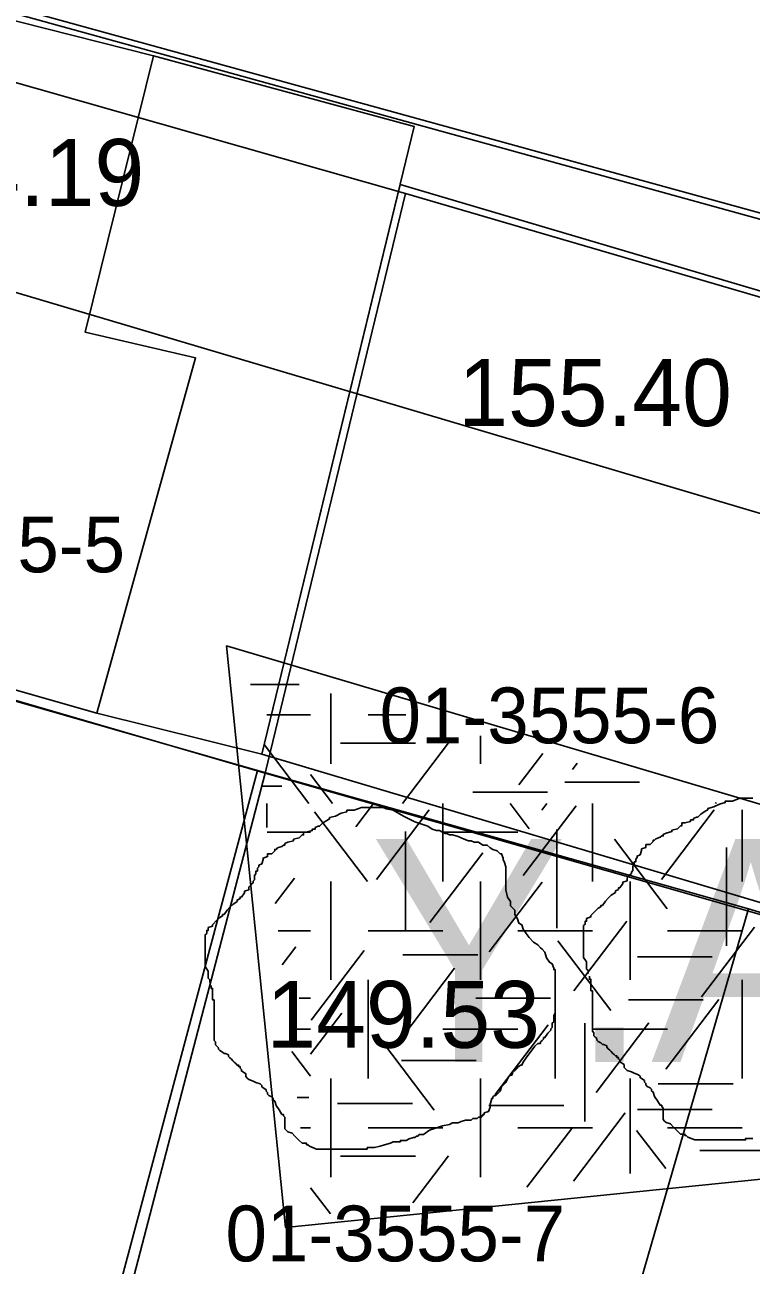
# Model space of a CAD drawing. Extents: x 419101 to 420177, y 4451541 to 4452254.
# Drawn here: x 420042.54 to 420055.58, y 4452136.22 to 4452158.47 of the extents above; entities that cross this region are included whole.
import ezdxf

# ---------------------------------------------------------------- set-up
doc = ezdxf.new("R2010")
doc.units = 0
for name, color, linetype in [('2_KADASTRO', 7, 'Continuous'), ('3_HALİHAZIR', 7, 'Continuous'), ('Level 10', 7, 'Continuous'), ('Level 3', 7, 'Continuous'), ('Level 41', 7, 'Continuous'), ('Level 62', 7, 'Continuous')]:
    doc.layers.add(name, color=color, linetype=linetype)

# ---------------------------------------------------------------- blocks, each defined once
blk = doc.blocks.new('YA')
at = {"layer": 'Level 41'}
blk.add_text('Y.A.', height=4, dxfattribs=at).set_placement((-5.166, -2))

msp = doc.modelspace()

# ---------------------------------------------------------------- linework, layer by layer
at = {"layer": '2_KADASTRO'}
for points in [[(420037.312, 4452147.831), (420039.802, 4452158.168), (420049.377, 4452155.446), (420046.857, 4452145.05)], [(420046.857, 4452145.05), (420049.377, 4452155.446), (420063.431, 4452151.341), (420059.179, 4452141.532)], [(420034.417, 4452136.93), (420037.312, 4452147.831), (420046.857, 4452145.05), (420044.084, 4452134.417)], [(420044.084, 4452134.417), (420046.857, 4452145.05), (420059.179, 4452141.532), (420054.554, 4452131.297)]]:
    msp.add_lwpolyline(points, close=True, dxfattribs=at)
at = {"layer": '3_HALİHAZIR'}
msp.add_lwpolyline([(419996.098, 4452161.96), (419997.397, 4452169.997), (419997.481, 4452170.577), (419997.536, 4452170.686), (419997.635, 4452170.857), (419997.84, 4452170.992), (420012.033, 4452167.065), (420035.546, 4452160.663), (420057.659, 4452154.567), (420064.003, 4452152.514), (420064.108, 4452152.454), (420064.211, 4452152.351), (420064.261, 4452152.206), (420064.254, 4452152.071), (420063.181, 4452148.983), (420057.785, 4452135.801), (420055.479, 4452130.297), (420055.416, 4452130.26), (420055.372, 4452130.251), (420055.281, 4452130.253), (420038.868, 4452135.048), (420034.07, 4452136.251)], dxfattribs=at)
for points in [[(420037.124, 4452148.041), (420040.023, 4452159.14), (420044.853, 4452157.915), (420043.624, 4452152.961), (420045.607, 4452152.501), (420043.834, 4452146.126)], [(420044.853, 4452157.915), (420040.023, 4452159.14), (420037.124, 4452148.041), (420043.834, 4452146.126), (420046.795, 4452145.393), (420049.531, 4452156.649)], [(420059.981, 4452141.469), (420063.602, 4452151.376), (420049.278, 4452155.606), (420046.795, 4452145.393)], [(420037.177, 4452147.832), (420046.717, 4452145.1), (420043.73, 4452133.911), (420034.238, 4452136.856), (420035.339, 4452140.831)], [(420043.73, 4452133.911), (420046.717, 4452145.1), (420055.532, 4452142.617), (420052.287, 4452131.421)], [(420055.532, 4452142.617), (420046.717, 4452145.1), (420043.73, 4452133.911), (420052.287, 4452131.421), (420055.096, 4452130.638), (420059.194, 4452141.509)]]:
    msp.add_lwpolyline(points, close=True, dxfattribs=at)
at = {"layer": 'Level 10'}
msp.add_lwpolyline([(420065.245, 4452152.359), (419997.178, 4452171.149), (419987.722, 4452111.832), (420046.839, 4452107.791)], close=True, dxfattribs=at)
at = {"layer": 'Level 3'}
for points in [[(420054.908, 4452144.444), (420055.012, 4452144.496), (420055.115, 4452144.522), (420055.115, 4452144.548), (420055.141, 4452144.548), (420055.167, 4452144.548), (420055.245, 4452144.548), (420055.375, 4452144.6), (420055.479, 4452144.6), (420055.556, 4452144.6), (420055.608, 4452144.6)], [(420048.118, 4452144.28), (420048.222, 4452144.332), (420048.325, 4452144.358), (420048.325, 4452144.384), (420048.351, 4452144.384), (420048.377, 4452144.384), (420048.455, 4452144.384), (420048.585, 4452144.436), (420048.689, 4452144.436), (420048.766, 4452144.436), (420048.818, 4452144.436), (420048.896, 4452144.436), (420048.948, 4452144.436), (420048.974, 4452144.436), (420049.026, 4452144.41), (420049.156, 4452144.384), (420049.337, 4452144.28), (420049.545, 4452144.176), (420049.778, 4452144.098), (420049.856, 4452144.046), (420049.934, 4452144.02), (420049.986, 4452144.02), (420050.038, 4452143.994), (420050.089, 4452143.968), (420050.115, 4452143.968), (420050.167, 4452143.942), (420050.219, 4452143.942), (420050.323, 4452143.916), (420050.427, 4452143.864), (420050.504, 4452143.838), (420050.556, 4452143.838), (420050.608, 4452143.812), (420050.66, 4452143.812), (420050.686, 4452143.812), (420050.764, 4452143.761), (420050.842, 4452143.761), (420050.894, 4452143.709), (420050.945, 4452143.683), (420051.023, 4452143.657), (420051.075, 4452143.605), (420051.101, 4452143.605), (420051.127, 4452143.527), (420051.127, 4452143.501), (420051.153, 4452143.449), (420051.179, 4452143.371), (420051.179, 4452143.345), (420051.179, 4452143.267), (420051.179, 4452143.215), (420051.179, 4452143.137), (420051.179, 4452143.111), (420051.179, 4452143.033), (420051.179, 4452142.956), (420051.205, 4452142.826), (420051.257, 4452142.748), (420051.257, 4452142.67), (420051.335, 4452142.592), (420051.335, 4452142.514), (420051.386, 4452142.436), (420051.412, 4452142.358), (420051.464, 4452142.332), (420051.49, 4452142.254), (420051.542, 4452142.176), (420051.594, 4452142.099), (420051.672, 4452142.021), (420051.75, 4452141.969), (420051.801, 4452141.917), (420051.827, 4452141.891), (420051.879, 4452141.839), (420051.905, 4452141.735), (420051.957, 4452141.657), (420052.009, 4452141.631), (420052.035, 4452141.553), (420052.035, 4452141.527), (420052.061, 4452141.527), (420052.061, 4452141.501), (420052.061, 4452141.475), (420052.061, 4452141.423), (420052.061, 4452141.32), (420052.061, 4452141.268), (420052.061, 4452141.19), (420052.061, 4452141.112), (420052.061, 4452141.034), (420052.061, 4452140.956), (420052.061, 4452140.878), (420052.061, 4452140.826), (420052.061, 4452140.748), (420052.035, 4452140.696), (420052.035, 4452140.592), (420052.009, 4452140.566), (420052.009, 4452140.489), (420051.983, 4452140.463), (420051.983, 4452140.437), (420051.931, 4452140.385), (420051.879, 4452140.307), (420051.853, 4452140.307), (420051.853, 4452140.281), (420051.827, 4452140.255), (420051.801, 4452140.229), (420051.801, 4452140.203), (420051.776, 4452140.203), (420051.75, 4452140.203)], [(420052.651, 4452141.458), (420052.651, 4452141.484), (420052.651, 4452141.509), (420052.625, 4452141.535), (420052.625, 4452141.561), (420052.625, 4452141.587), (420052.625, 4452141.613), (420052.625, 4452141.639), (420052.625, 4452141.665), (420052.573, 4452141.743), (420052.573, 4452141.821), (420052.573, 4452141.847), (420052.573, 4452141.925), (420052.573, 4452142.003), (420052.573, 4452142.029), (420052.573, 4452142.055), (420052.573, 4452142.081), (420052.573, 4452142.107), (420052.573, 4452142.133), (420052.573, 4452142.159), (420052.573, 4452142.185), (420052.573, 4452142.211), (420052.573, 4452142.237), (420052.573, 4452142.315), (420052.599, 4452142.34), (420052.599, 4452142.366), (420052.599, 4452142.392), (420052.625, 4452142.392), (420052.625, 4452142.418), (420052.625, 4452142.444), (420052.703, 4452142.47), (420052.703, 4452142.496), (420052.781, 4452142.574), (420052.833, 4452142.626), (420052.884, 4452142.652), (420052.884, 4452142.678), (420052.91, 4452142.678), (420052.962, 4452142.756), (420053.014, 4452142.808), (420053.066, 4452142.86), (420053.144, 4452142.912), (420053.144, 4452142.938), (420053.196, 4452142.964), (420053.196, 4452142.99), (420053.222, 4452142.99), (420053.274, 4452143.068), (420053.274, 4452143.094), (420053.351, 4452143.12), (420053.351, 4452143.145), (420053.351, 4452143.171), (420053.403, 4452143.223), (420053.429, 4452143.249), (420053.429, 4452143.275), (420053.455, 4452143.301), (420053.455, 4452143.327), (420053.455, 4452143.353), (420053.455, 4452143.379), (420053.481, 4452143.405), (420053.481, 4452143.431), (420053.481, 4452143.457), (420053.507, 4452143.457), (420053.507, 4452143.483), (420053.507, 4452143.509), (420053.533, 4452143.535), (420053.533, 4452143.561), (420053.585, 4452143.587), (420053.611, 4452143.665), (420053.611, 4452143.691), (420053.689, 4452143.717), (420053.689, 4452143.743), (420053.689, 4452143.769), (420053.766, 4452143.769), (420053.818, 4452143.821), (420053.818, 4452143.847), (420053.844, 4452143.847), (420053.87, 4452143.873), (420053.948, 4452143.899), (420053.974, 4452143.925), (420054, 4452143.925), (420054, 4452143.951), (420054.052, 4452143.976), (420054.156, 4452144.002), (420054.156, 4452144.028), (420054.259, 4452144.054), (420054.311, 4452144.106), (420054.337, 4452144.106), (420054.337, 4452144.132), (420054.337, 4452144.158), (420054.389, 4452144.158), (420054.493, 4452144.184), (420054.493, 4452144.21), (420054.519, 4452144.21), (420054.545, 4452144.21), (420054.545, 4452144.236), (420054.597, 4452144.262), (420054.623, 4452144.262), (420054.674, 4452144.314), (420054.752, 4452144.366), (420054.804, 4452144.392), (420054.804, 4452144.418), (420054.908, 4452144.444)], [(420045.861, 4452141.294), (420045.861, 4452141.32), (420045.861, 4452141.345), (420045.835, 4452141.371), (420045.835, 4452141.397), (420045.835, 4452141.423), (420045.835, 4452141.449), (420045.835, 4452141.475), (420045.835, 4452141.501), (420045.783, 4452141.579), (420045.783, 4452141.657), (420045.783, 4452141.683), (420045.783, 4452141.761), (420045.783, 4452141.839), (420045.783, 4452141.865), (420045.783, 4452141.891), (420045.783, 4452141.917), (420045.783, 4452141.943), (420045.783, 4452141.969), (420045.783, 4452141.995), (420045.783, 4452142.021), (420045.783, 4452142.047), (420045.783, 4452142.073), (420045.783, 4452142.151), (420045.809, 4452142.176), (420045.809, 4452142.202), (420045.809, 4452142.228), (420045.835, 4452142.228), (420045.835, 4452142.254), (420045.835, 4452142.28), (420045.913, 4452142.306), (420045.913, 4452142.332), (420045.991, 4452142.41), (420046.043, 4452142.462), (420046.094, 4452142.488), (420046.094, 4452142.514), (420046.12, 4452142.514), (420046.172, 4452142.592), (420046.224, 4452142.644), (420046.276, 4452142.696), (420046.354, 4452142.748), (420046.354, 4452142.774), (420046.406, 4452142.8), (420046.406, 4452142.826), (420046.432, 4452142.826), (420046.484, 4452142.904), (420046.484, 4452142.93), (420046.561, 4452142.956), (420046.561, 4452142.981), (420046.561, 4452143.007), (420046.613, 4452143.059), (420046.639, 4452143.085), (420046.639, 4452143.111), (420046.665, 4452143.137), (420046.665, 4452143.163), (420046.665, 4452143.189), (420046.665, 4452143.215), (420046.691, 4452143.241), (420046.691, 4452143.267), (420046.691, 4452143.293), (420046.717, 4452143.293), (420046.717, 4452143.319), (420046.717, 4452143.345), (420046.743, 4452143.371), (420046.743, 4452143.397), (420046.795, 4452143.423), (420046.821, 4452143.501), (420046.821, 4452143.527), (420046.899, 4452143.553), (420046.899, 4452143.579), (420046.899, 4452143.605), (420046.976, 4452143.605), (420047.028, 4452143.657), (420047.028, 4452143.683), (420047.054, 4452143.683), (420047.08, 4452143.709), (420047.158, 4452143.735), (420047.184, 4452143.761), (420047.21, 4452143.761), (420047.21, 4452143.787), (420047.262, 4452143.812), (420047.366, 4452143.838), (420047.366, 4452143.864), (420047.469, 4452143.89), (420047.521, 4452143.942), (420047.547, 4452143.942), (420047.547, 4452143.968), (420047.547, 4452143.994), (420047.599, 4452143.994), (420047.703, 4452144.02), (420047.703, 4452144.046), (420047.729, 4452144.046), (420047.755, 4452144.046), (420047.755, 4452144.072), (420047.807, 4452144.098), (420047.833, 4452144.098), (420047.884, 4452144.15), (420047.962, 4452144.202), (420048.014, 4452144.228), (420048.014, 4452144.254), (420048.118, 4452144.28)], [(420047.807, 4452138.307), (420047.781, 4452138.307), (420047.651, 4452138.359), (420047.625, 4452138.385), (420047.599, 4452138.385), (420047.599, 4452138.411), (420047.521, 4452138.411), (420047.469, 4452138.463), (420047.392, 4452138.541), (420047.34, 4452138.593), (420047.262, 4452138.619), (420047.236, 4452138.645), (420047.21, 4452138.671), (420047.21, 4452138.697), (420047.21, 4452138.775), (420047.21, 4452138.853), (420047.21, 4452138.878), (420047.184, 4452138.904), (420047.184, 4452138.93), (420047.158, 4452138.93), (420047.106, 4452139.008), (420047.054, 4452139.086), (420047.028, 4452139.164), (420047.002, 4452139.19), (420047.002, 4452139.216), (420046.976, 4452139.242), (420046.925, 4452139.268), (420046.899, 4452139.294), (420046.899, 4452139.32), (420046.873, 4452139.346), (420046.873, 4452139.372), (420046.795, 4452139.424), (420046.795, 4452139.45), (420046.769, 4452139.476), (420046.691, 4452139.502), (420046.639, 4452139.528), (420046.561, 4452139.554), (420046.535, 4452139.58), (420046.51, 4452139.606), (420046.51, 4452139.632), (420046.51, 4452139.658), (420046.432, 4452139.709), (420046.432, 4452139.735), (420046.406, 4452139.761), (420046.406, 4452139.787), (420046.38, 4452139.787), (420046.38, 4452139.813), (420046.354, 4452139.813), (420046.328, 4452139.839), (420046.302, 4452139.865), (420046.276, 4452139.891), (420046.25, 4452139.917), (420046.224, 4452139.943), (420046.198, 4452139.969), (420046.198, 4452139.995), (420046.146, 4452140.021), (420046.12, 4452140.021), (420046.094, 4452140.047), (420046.043, 4452140.073), (420046.017, 4452140.099), (420046.017, 4452140.125), (420045.991, 4452140.151), (420045.965, 4452140.177), (420045.965, 4452140.203), (420045.965, 4452140.229), (420045.939, 4452140.255), (420045.939, 4452140.281), (420045.939, 4452140.307), (420045.939, 4452140.385), (420045.939, 4452140.437), (420045.939, 4452140.463), (420045.939, 4452140.489), (420045.939, 4452140.514), (420045.939, 4452140.54), (420045.939, 4452140.566), (420045.939, 4452140.592), (420045.939, 4452140.618), (420045.939, 4452140.644), (420045.939, 4452140.67), (420045.939, 4452140.696), (420045.939, 4452140.722), (420045.939, 4452140.748), (420045.939, 4452140.774), (420045.939, 4452140.8), (420045.939, 4452140.826), (420045.939, 4452140.852), (420045.939, 4452140.93), (420045.939, 4452140.956), (420045.939, 4452140.982), (420045.913, 4452140.982), (420045.913, 4452141.008), (420045.913, 4452141.034), (420045.913, 4452141.06), (420045.913, 4452141.086), (420045.913, 4452141.112), (420045.913, 4452141.138), (420045.913, 4452141.164), (420045.913, 4452141.19), (420045.887, 4452141.19), (420045.887, 4452141.216), (420045.887, 4452141.242)], [(420054.597, 4452138.471), (420054.571, 4452138.471), (420054.441, 4452138.523), (420054.415, 4452138.549), (420054.389, 4452138.549), (420054.389, 4452138.575), (420054.311, 4452138.575), (420054.259, 4452138.627), (420054.182, 4452138.705), (420054.13, 4452138.757), (420054.052, 4452138.783), (420054.026, 4452138.809), (420054, 4452138.835), (420054, 4452138.861), (420054, 4452138.939), (420054, 4452139.017), (420054, 4452139.042), (420053.974, 4452139.068), (420053.974, 4452139.094), (420053.948, 4452139.094), (420053.896, 4452139.172), (420053.844, 4452139.25), (420053.818, 4452139.328), (420053.792, 4452139.354), (420053.792, 4452139.38), (420053.766, 4452139.406), (420053.715, 4452139.432), (420053.689, 4452139.458), (420053.689, 4452139.484), (420053.663, 4452139.51), (420053.663, 4452139.536), (420053.585, 4452139.588), (420053.585, 4452139.614), (420053.559, 4452139.64), (420053.481, 4452139.666), (420053.429, 4452139.692), (420053.351, 4452139.718), (420053.325, 4452139.744), (420053.3, 4452139.77), (420053.3, 4452139.796), (420053.3, 4452139.822), (420053.222, 4452139.873), (420053.222, 4452139.899), (420053.196, 4452139.925), (420053.196, 4452139.951), (420053.17, 4452139.951), (420053.17, 4452139.977), (420053.144, 4452139.977), (420053.118, 4452140.003), (420053.092, 4452140.029), (420053.066, 4452140.055), (420053.04, 4452140.081), (420053.014, 4452140.107), (420052.988, 4452140.133), (420052.988, 4452140.159), (420052.936, 4452140.185), (420052.91, 4452140.185), (420052.884, 4452140.211), (420052.833, 4452140.237), (420052.807, 4452140.263), (420052.807, 4452140.289), (420052.781, 4452140.315), (420052.755, 4452140.341), (420052.755, 4452140.367), (420052.755, 4452140.393), (420052.729, 4452140.419), (420052.729, 4452140.445), (420052.729, 4452140.471), (420052.729, 4452140.549), (420052.729, 4452140.601), (420052.729, 4452140.627), (420052.729, 4452140.653), (420052.729, 4452140.678), (420052.729, 4452140.704), (420052.729, 4452140.73), (420052.729, 4452140.756), (420052.729, 4452140.782), (420052.729, 4452140.808), (420052.729, 4452140.834), (420052.729, 4452140.86), (420052.729, 4452140.886), (420052.729, 4452140.912), (420052.729, 4452140.938), (420052.729, 4452140.964), (420052.729, 4452140.99), (420052.729, 4452141.016), (420052.729, 4452141.094), (420052.729, 4452141.12), (420052.729, 4452141.146), (420052.703, 4452141.146), (420052.703, 4452141.172), (420052.703, 4452141.198), (420052.703, 4452141.224), (420052.703, 4452141.25), (420052.703, 4452141.276), (420052.703, 4452141.302), (420052.703, 4452141.328), (420052.703, 4452141.354), (420052.677, 4452141.354), (420052.677, 4452141.38), (420052.677, 4452141.406)], [(420051.75, 4452140.203), (420051.698, 4452140.151), (420051.542, 4452139.943), (420051.49, 4452139.865), (420051.464, 4452139.813), (420051.438, 4452139.813), (420051.412, 4452139.787), (420051.386, 4452139.787), (420051.386, 4452139.761), (420051.36, 4452139.761), (420051.36, 4452139.735), (420051.335, 4452139.735), (420051.335, 4452139.709), (420051.309, 4452139.709), (420051.283, 4452139.632), (420051.257, 4452139.632), (420051.231, 4452139.606), (420051.179, 4452139.502), (420051.101, 4452139.424), (420051.075, 4452139.346), (420050.997, 4452139.268), (420050.971, 4452139.268), (420050.945, 4452139.242), (420050.945, 4452139.216), (420050.919, 4452139.216), (420050.919, 4452139.19), (420050.894, 4452139.112), (420050.894, 4452139.06), (420050.868, 4452138.982), (420050.79, 4452138.956), (420050.79, 4452138.93), (420050.764, 4452138.93), (420050.764, 4452138.904), (420050.738, 4452138.904), (420050.738, 4452138.878), (420050.712, 4452138.878), (420050.686, 4452138.878), (420050.66, 4452138.853), (420050.634, 4452138.853), (420050.608, 4452138.853), (420050.582, 4452138.853), (420050.556, 4452138.827), (420050.53, 4452138.827), (420050.504, 4452138.827), (420050.478, 4452138.827), (420050.453, 4452138.827), (420050.375, 4452138.801), (420050.323, 4452138.775), (420050.245, 4452138.775), (420050.219, 4452138.775), (420050.167, 4452138.749), (420050.038, 4452138.723), (420049.804, 4452138.645), (420049.7, 4452138.567), (420049.622, 4452138.567), (420049.597, 4452138.541), (420049.571, 4452138.541), (420049.545, 4452138.515), (420049.519, 4452138.515), (420049.441, 4452138.489), (420049.389, 4452138.463), (420049.363, 4452138.463), (420049.337, 4452138.463), (420049.311, 4452138.463), (420049.285, 4452138.463), (420049.285, 4452138.437), (420049.259, 4452138.437), (420049.233, 4452138.437), (420049.156, 4452138.437), (420049.104, 4452138.411), (420049, 4452138.385), (420048.922, 4452138.359), (420048.818, 4452138.333), (420048.766, 4452138.333), (420048.74, 4452138.333), (420048.715, 4452138.333), (420048.689, 4452138.333), (420048.689, 4452138.307), (420048.663, 4452138.307), (420048.637, 4452138.307), (420048.611, 4452138.307), (420048.585, 4452138.307), (420048.559, 4452138.307), (420048.533, 4452138.307), (420048.507, 4452138.307), (420048.481, 4452138.307), (420048.455, 4452138.307), (420048.377, 4452138.307), (420048.325, 4452138.307), (420048.248, 4452138.307), (420048.196, 4452138.307), (420048.17, 4452138.307), (420048.144, 4452138.307), (420048.092, 4452138.307), (420048.014, 4452138.307), (420047.988, 4452138.307), (420047.936, 4452138.307), (420047.91, 4452138.307), (420047.858, 4452138.307), (420047.833, 4452138.307), (420047.807, 4452138.307)], [(420055.608, 4452138.497), (420055.556, 4452138.497), (420055.53, 4452138.497), (420055.505, 4452138.497), (420055.479, 4452138.497), (420055.479, 4452138.471), (420055.453, 4452138.471), (420055.427, 4452138.471), (420055.401, 4452138.471), (420055.375, 4452138.471), (420055.349, 4452138.471), (420055.323, 4452138.471), (420055.297, 4452138.471), (420055.271, 4452138.471), (420055.245, 4452138.471), (420055.167, 4452138.471), (420055.115, 4452138.471), (420055.038, 4452138.471), (420054.986, 4452138.471), (420054.96, 4452138.471), (420054.934, 4452138.471), (420054.882, 4452138.471), (420054.804, 4452138.471), (420054.778, 4452138.471), (420054.726, 4452138.471), (420054.7, 4452138.471), (420054.648, 4452138.471), (420054.623, 4452138.471), (420054.597, 4452138.471)]]:
    msp.add_lwpolyline(points, dxfattribs=at)
at = {"layer": 'Level 41'}
for p, q in [((420046.595, 4452146.639), (420047.465, 4452146.639)), ((420048.034, 4452145.214), (420048.034, 4452146.478)), ((420046.884, 4452146.098), (420047.672, 4452146.098)), ((420048.705, 4452146.098), (420049.379, 4452146.098)), ((420050.72, 4452145.214), (420050.72, 4452145.719)), ((420047.643, 4452144.505), (420046.841, 4452145.561)), ((420048.211, 4452145.587), (420049.553, 4452145.587)), ((420049.319, 4452144.505), (420050.148, 4452145.596)), ((420051.41, 4452144.838), (420051.839, 4452145.403)), ((420048.066, 4452144.505), (420047.672, 4452145.023)), ((420052.37, 4452145.117), (420052.455, 4452145.229)), ((420046.8, 4452144.817), (420047.159, 4452144.817)), ((420052.233, 4452144.886), (420053.576, 4452144.886)), ((420050.581, 4452144.711), (420051.924, 4452144.711)), ((420046.884, 4452144.505), (420046.884, 4452144.076)), ((420046.884, 4452144.505), (420046.884, 4452144.076)), ((420048.693, 4452143.107), (420047.744, 4452144.357)), ((420048.482, 4452144.088), (420048.799, 4452144.505)), ((420048.853, 4452143.142), (420049.802, 4452144.392)), ((420050.048, 4452144.505), (420050.048, 4452143.107)), ((420051.597, 4452144.053), (420051.253, 4452144.505)), ((420051.49, 4452143.211), (420052.44, 4452144.461)), ((420051.823, 4452144.385), (420051.914, 4452144.505)), ((420052.734, 4452144.505), (420052.734, 4452143.107)), ((420053.967, 4452143.142), (420054.916, 4452144.392)), ((420054.939, 4452144.505), (420054.952, 4452144.523)), ((420055.42, 4452144.391), (420055.42, 4452143.107)), ((420046.894, 4452143.991), (420047.672, 4452143.991)), ((420049.373, 4452144.003), (420049.373, 4452142.236)), ((420050.048, 4452143.991), (420051.391, 4452143.991)), ((420052.09, 4452144.038), (420052.09, 4452142.271)), ((420054.074, 4452142.616), (420053.125, 4452143.865)), ((420055.138, 4452143.717), (420055.138, 4452141.95)), ((420049.813, 4452142.37), (420050.762, 4452143.62)), ((420047.038, 4452142.711), (420047.382, 4452143.164)), ((420048.034, 4452141.34), (420048.034, 4452143.107)), ((420050.72, 4452143.107), (420050.72, 4452141.34)), ((420050.879, 4452141.845), (420051.828, 4452143.095)), ((420053.406, 4452143.107), (420053.406, 4452141.34)), ((420052.396, 4452141.144), (420053.347, 4452142.393)), ((420047.093, 4452142.223), (420047.672, 4452142.223)), ((420048.705, 4452142.223), (420050.048, 4452142.223)), ((420051.391, 4452142.223), (420052.734, 4452142.223)), ((420054.077, 4452142.223), (420055.42, 4452142.223)), ((420054.687, 4452141.039), (420055.636, 4452142.289)), ((420047.162, 4452141.612), (420047.409, 4452141.937)), ((420053.062, 4452140.794), (420052.112, 4452142.043)), ((420047.682, 4452140.619), (420048.631, 4452141.868)), ((420049.329, 4452141.789), (420050.672, 4452141.789)), ((420053.537, 4452141.753), (420054.88, 4452141.753)), ((420049.307, 4452140.302), (420050.256, 4452141.552)), ((420048.705, 4452141.34), (420048.705, 4452139.573)), ((420052.063, 4452141.34), (420052.063, 4452139.573)), ((420055.42, 4452141.34), (420055.42, 4452139.573)), ((420047.468, 4452141.016), (420047.672, 4452141.016)), ((420050.635, 4452141.016), (420051.978, 4452141.016)), ((420053.377, 4452140.983), (420054.72, 4452140.983)), ((420054.047, 4452139.742), (420054.997, 4452140.992)), ((420047.672, 4452140.01), (420048.231, 4452140.746)), ((420052.595, 4452140.568), (420052.595, 4452138.8)), ((420052.795, 4452139.322), (420053.744, 4452140.571)), ((420047.293, 4452140.456), (420047.672, 4452140.456)), ((420050.048, 4452140.456), (420051.391, 4452140.456)), ((420050.984, 4452139.286), (420051.934, 4452140.536)), ((420052.734, 4452140.456), (420054.077, 4452140.456)), ((420049.892, 4452139.005), (420048.943, 4452140.255)), ((420047.672, 4452139.616), (420047.338, 4452140.055)), ((420049.302, 4452139.896), (420050.645, 4452139.896)), ((420048.034, 4452137.805), (420048.034, 4452139.573)), ((420050.72, 4452137.805), (420050.72, 4452139.573)), ((420053.406, 4452137.871), (420053.406, 4452139.573)), ((420053.911, 4452139.475), (420055.254, 4452139.475)), ((420047.431, 4452139.23), (420047.638, 4452139.23)), ((420048.157, 4452139.124), (420049.5, 4452139.124)), ((420050.874, 4452139.09), (420052.217, 4452139.09)), ((420053.537, 4452139.019), (420054.88, 4452139.019)), ((420052.389, 4452137.733), (420053.319, 4452138.958)), ((420047.492, 4452138.689), (420047.672, 4452138.689)), ((420048.705, 4452138.689), (420050.048, 4452138.689)), ((420051.391, 4452138.689), (420052.734, 4452138.689)), ((420051.556, 4452137.621), (420052.359, 4452138.678)), ((420054.045, 4452137.957), (420053.523, 4452138.643)), ((420054.077, 4452138.689), (420055.42, 4452138.689)), ((420048.211, 4452138.178), (420049.553, 4452138.178)), ((420049.507, 4452137.344), (420050.148, 4452138.187)), ((420054.656, 4452138.282), (420055.999, 4452138.282)), ((420048.029, 4452137.144), (420047.672, 4452137.614))]:
    msp.add_line(p, q, dxfattribs=at)
at = {"layer": 'Level 62'}
msp.add_line((419995.406, 4452167.607), (420079.435, 4452142.675), dxfattribs=at)
msp.add_lwpolyline([(420059.466, 4452138.144), (420047.221, 4452136.903), (420046.165, 4452147.332), (420061.541, 4452142.769)], dxfattribs=at)

# ---------------------------------------------------------------- block references
at = {"layer": 'Level 41'}
msp.add_blockref('YA', (420053.894, 4452141.866), dxfattribs=at)
msp.add_blockref('YA', (420053.894, 4452141.866), dxfattribs=at)

# ---------------------------------------------------------------- texts
at = {"layer": '2_KADASTRO'}
for s, p in [('01-3555-5', (420038.246, 4452148.652)), ('01-3555-6', (420048.91, 4452145.586)), ('01-3555-7', (420046.145, 4452136.293))]:
    msp.add_text(s, height=1, dxfattribs=at).set_placement(p)
at = {"layer": '3_HALİHAZIR'}
for s, p in [('154.19', (420039.778, 4452155.224)), ('155.40', (420050.324, 4452151.276)), ('149.53', (420046.88, 4452140.123))]:
    msp.add_text(s, height=1.2, dxfattribs=at).set_placement(p)

doc.saveas('drawing.dxf')
